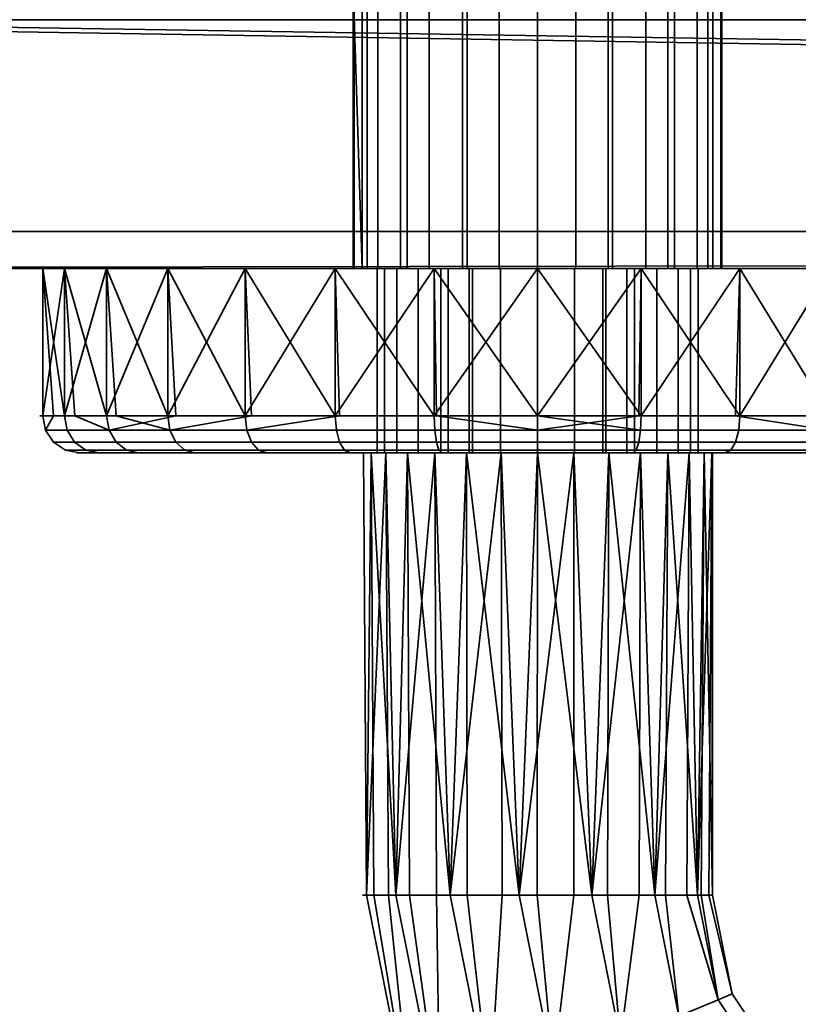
# Model space of a CAD drawing. Header units: millimetres. Extents: x -503 to 6703, y -110 to 249.
# Tile 287 of 656: x 1168 to 1210, y -83 to -30. Entities that reach past the tile are written whole.
import ezdxf

# ---------------------------------------------------------------- set-up
doc = ezdxf.new("R2010")
doc.units = ezdxf.units.MM
doc.layers.add('151', color=7, linetype='Continuous', true_color=0xffffff)

# ---------------------------------------------------------------- blocks, each defined once
blk = doc.blocks.new('UG_SURFACE_113')
at = {"layer": '151', "color": 35, "linetype": 'Continuous', "lineweight": 35}
for points in [[(1186.761, -43.5, 1011.173), (1186.761, -28, 1011.173), (1186, -28, 1015), (1186, -43.5, 1015)], [(1186, -28, 1015), (1186, -28, 1032), (1186, -43.5, 1032), (1186, -43.5, 1015)], [(1186, -43.5, 1032), (1186, -28, 1032), (1186.761, -28, 1035.827), (1186.761, -43.5, 1035.827)], [(1186.489, -43.5, 1107.09), (1186.055, -43.5, 1102.955), (1186, -28.1, 1104)], [(1186.055, -43.5, 1102.955), (1186.055, -28.1, 1102.955), (1186, -28.1, 1104)], [(1186, -28.1, 1104), (1186.489, -28.1, 1107.09), (1186.489, -43.5, 1107.09)], [(1187.34, -43.5, 1099), (1187.34, -28.1, 1099), (1186.055, -28.1, 1102.955), (1186.055, -43.5, 1102.955)], [(1186.489, -43.5, 1107.09), (1186.489, -28.1, 1107.09), (1188.569, -28.1, 1110.691), (1188.569, -43.5, 1110.691)], [(1188.929, -43.5, 1007.929), (1188.929, -28, 1007.929), (1186.761, -28, 1011.173), (1186.761, -43.5, 1011.173)], [(1186.761, -43.5, 1035.827), (1186.761, -28, 1035.827), (1188.929, -28, 1039.071), (1188.929, -43.5, 1039.071)], [(1190.122, -43.5, 1095.91), (1190.122, -28.1, 1095.91), (1187.34, -28.1, 1099), (1187.34, -43.5, 1099)], [(1188.569, -43.5, 1110.691), (1188.569, -28.1, 1110.691), (1191.933, -28.1, 1113.135), (1191.933, -43.5, 1113.135)], [(1192.173, -43.5, 1005.761), (1192.173, -28, 1005.761), (1188.929, -28, 1007.929), (1188.929, -43.5, 1007.929)], [(1188.929, -43.5, 1039.071), (1188.929, -28, 1039.071), (1192.173, -28, 1041.239), (1192.173, -43.5, 1041.239)], [(1193.921, -43.5, 1094.218), (1193.921, -28.1, 1094.218), (1190.122, -28.1, 1095.91), (1190.122, -43.5, 1095.91)], [(1191.933, -43.5, 1113.135), (1191.933, -28.1, 1113.135), (1196, -28.1, 1114), (1196, -43.5, 1114)], [(1196, -43.5, 1005), (1196, -28, 1005), (1192.173, -28, 1005.761), (1192.173, -43.5, 1005.761)], [(1192.173, -43.5, 1041.239), (1192.173, -28, 1041.239), (1196, -28, 1042), (1196, -43.5, 1042)], [(1198.079, -43.5, 1094.218), (1198.079, -28.1, 1094.218), (1193.921, -28.1, 1094.218), (1193.921, -43.5, 1094.218)], [(1199.827, -43.5, 1005.761), (1199.827, -28, 1005.761), (1196, -28, 1005), (1196, -43.5, 1005)], [(1196, -43.5, 1042), (1196, -28, 1042), (1199.827, -28, 1041.239), (1199.827, -43.5, 1041.239)], [(1196, -43.5, 1114), (1196, -28.1, 1114), (1200.067, -28.1, 1113.135), (1200.067, -43.5, 1113.135)], [(1201.878, -43.5, 1095.91), (1201.878, -28.1, 1095.91), (1198.079, -28.1, 1094.218), (1198.079, -43.5, 1094.218)], [(1203.071, -43.5, 1007.929), (1203.071, -28, 1007.929), (1199.827, -28, 1005.761), (1199.827, -43.5, 1005.761)], [(1199.827, -43.5, 1041.239), (1199.827, -28, 1041.239), (1203.071, -28, 1039.071), (1203.071, -43.5, 1039.071)], [(1200.067, -43.5, 1113.135), (1200.067, -28.1, 1113.135), (1203.431, -28.1, 1110.691), (1203.431, -43.5, 1110.691)], [(1204.66, -43.5, 1099), (1204.66, -28.1, 1099), (1201.878, -28.1, 1095.91), (1201.878, -43.5, 1095.91)], [(1205.239, -43.5, 1011.173), (1205.239, -28, 1011.173), (1203.071, -28, 1007.929), (1203.071, -43.5, 1007.929)], [(1203.071, -43.5, 1039.071), (1203.071, -28, 1039.071), (1205.239, -28, 1035.827), (1205.239, -43.5, 1035.827)], [(1203.431, -43.5, 1110.691), (1203.431, -28.1, 1110.691), (1205.511, -28.1, 1107.09), (1205.511, -43.5, 1107.09)], [(1205.945, -43.5, 1102.955), (1205.945, -28.1, 1102.955), (1204.66, -28.1, 1099), (1204.66, -43.5, 1099)], [(1206, -43.5, 1015), (1206, -28, 1015), (1205.239, -28, 1011.173), (1205.239, -43.5, 1011.173)], [(1205.239, -43.5, 1035.827), (1205.239, -28, 1035.827), (1206, -28, 1032), (1206, -43.5, 1032)], [(1205.511, -43.5, 1107.09), (1205.511, -28.1, 1107.09), (1205.945, -28.1, 1102.955), (1205.945, -43.5, 1102.955)], [(1206, -28, 1032), (1206, -28, 1015), (1206, -43.5, 1015), (1206, -43.5, 1032)], [(1128, -30, 2030), (1128, -43.5, 2030), (1872, -43.5, 2030), (1872, -42.218, 2030)], [(1872, -42.218, 2030), (1872, -30, 2030), (1128, -30, 2030)], [(1872, -41.5), (1128, -41.5), (1128, -30), (1141, -30)], [(1872, -41.5), (1141, -30), (1859, -30)], [(1128, -43.5, 2), (1128, -41.5), (1872, -41.5), (1872, -42.218, 0.718)], [(1872, -42.218, 0.718), (1872, -43.5, 2), (1128, -43.5, 2)], [(1128, -43.5, 2030), (1170.321, -43.5, 1032.344), (1169.148, -43.5, 1101.178)], [(1169.148, -43.5, 1101.178), (1170.321, -43.5, 1112.343), (1128, -43.5, 2030)], [(1170.321, -43.5, 1112.343), (1175.935, -43.5, 1122.066), (1128, -43.5, 2030)], [(1128, -43.5, 2), (1872, -43.5, 2), (1872, -43.5, 143.825)], [(1128, -43.5, 2030), (1185.018, -43.5, 1128.666), (1196, -43.5, 1131)], [(1175.935, -43.5, 1122.066), (1185.018, -43.5, 1128.666), (1128, -43.5, 2030)], [(1128, -43.5, 2030), (1128, -43.5, 2), (1169.148, -43.5, 1021.178)], [(1128, -43.5, 2), (1180.13, -43.5, 1002.156), (1172.617, -43.5, 1010.5)], [(1128, -43.5, 2), (1201.614, -43.5, 997.59), (1190.386, -43.5, 997.59)], [(1196, -43.5, 1131), (1206.982, -43.5, 1128.666), (1872, -43.5, 2030), (1128, -43.5, 2030)], [(1169.148, -43.5, 1021.178), (1170.321, -43.5, 1032.344), (1128, -43.5, 2030)], [(1190.386, -43.5, 997.59), (1180.13, -43.5, 1002.156), (1128, -43.5, 2)], [(1172.617, -43.5, 1010.5), (1169.148, -43.5, 1021.178), (1128, -43.5, 2)], [(1872, -43.5, 143.825), (1211.87, -43.5, 1002.156), (1201.614, -43.5, 997.59), (1128, -43.5, 2)], [(1169.148, -43.5, 1101.178), (1170.321, -43.5, 1032.344), (1175.935, -43.5, 1042.067)], [(1175.935, -43.5, 1042.067), (1185.018, -43.5, 1048.666), (1169.148, -43.5, 1101.178)], [(1172.617, -43.5, 1090.5), (1169.148, -43.5, 1101.178), (1185.018, -43.5, 1048.666)], [(1170.321, -51.5, 1015.657), (1169.148, -43.5, 1021.178), (1172.617, -43.5, 1010.5)], [(1169.148, -43.5, 1021.178), (1169.735, -51.5, 1021.239), (1169.148, -51.5, 1026.822)], [(1169.148, -51.5, 1026.822), (1170.321, -43.5, 1032.344), (1169.148, -43.5, 1021.178)], [(1169.148, -51.5, 1026.822), (1170.883, -51.5, 1032.161), (1170.321, -43.5, 1032.344)], [(1170.321, -51.5, 1015.657), (1169.735, -51.5, 1021.239), (1169.148, -43.5, 1021.178)], [(1169.148, -43.5, 1101.178), (1169.148, -51.5, 1101.178), (1170.321, -51.5, 1112.343), (1170.321, -43.5, 1112.343)], [(1172.617, -43.5, 1090.5), (1172.617, -51.5, 1090.5), (1169.148, -51.5, 1101.178), (1169.148, -43.5, 1101.178)], [(1172.617, -43.5, 1010.5), (1173.128, -51.5, 1010.795), (1170.321, -51.5, 1015.657)], [(1170.321, -43.5, 1032.344), (1170.883, -51.5, 1032.161), (1172.617, -51.5, 1037.5)], [(1172.617, -51.5, 1037.5), (1175.935, -43.5, 1042.067), (1170.321, -43.5, 1032.344)], [(1170.321, -43.5, 1112.343), (1170.321, -51.5, 1112.343), (1175.935, -51.5, 1122.066), (1175.935, -43.5, 1122.066)], [(1185.018, -43.5, 1048.666), (1180.13, -43.5, 1082.157), (1172.617, -43.5, 1090.5)], [(1172.617, -43.5, 1010.5), (1180.13, -43.5, 1002.156), (1175.935, -51.5, 1005.934)], [(1172.617, -51.5, 1037.5), (1176.374, -51.5, 1041.672), (1175.935, -43.5, 1042.067)], [(1175.935, -51.5, 1005.934), (1173.128, -51.5, 1010.795), (1172.617, -43.5, 1010.5)], [(1180.13, -43.5, 1082.157), (1180.13, -51.5, 1082.157), (1172.617, -51.5, 1090.5), (1172.617, -43.5, 1090.5)], [(1180.13, -43.5, 1002.156), (1180.477, -51.5, 1002.634), (1175.935, -51.5, 1005.934)], [(1175.935, -43.5, 1042.067), (1176.374, -51.5, 1041.672), (1180.13, -51.5, 1045.843)], [(1180.13, -51.5, 1045.843), (1185.018, -43.5, 1048.666), (1175.935, -43.5, 1042.067)], [(1175.935, -43.5, 1122.066), (1175.935, -51.5, 1122.066), (1185.018, -51.5, 1128.666), (1185.018, -43.5, 1128.666)], [(1190.386, -43.5, 1077.59), (1180.13, -43.5, 1082.157), (1185.018, -43.5, 1048.666)], [(1185.018, -51.5, 999.334), (1180.13, -43.5, 1002.156), (1190.386, -43.5, 997.59)], [(1180.13, -51.5, 1045.843), (1185.258, -51.5, 1048.127), (1185.018, -43.5, 1048.666)], [(1185.018, -51.5, 999.334), (1180.477, -51.5, 1002.634), (1180.13, -43.5, 1002.156)], [(1190.386, -43.5, 1077.59), (1190.386, -51.5, 1077.59), (1180.13, -51.5, 1082.157), (1180.13, -43.5, 1082.157)], [(1190.386, -43.5, 1077.59), (1185.018, -43.5, 1048.666), (1196, -43.5, 1051)], [(1190.386, -43.5, 997.59), (1190.509, -51.5, 998.167), (1185.018, -51.5, 999.334)], [(1185.018, -43.5, 1048.666), (1185.258, -51.5, 1048.127), (1190.386, -51.5, 1050.41)], [(1190.386, -51.5, 1050.41), (1196, -43.5, 1051), (1185.018, -43.5, 1048.666)], [(1185.018, -43.5, 1128.666), (1185.018, -51.5, 1128.666), (1196, -51.5, 1131), (1196, -43.5, 1131)], [(1190.75, -43.5, 1012.5), (1186.761, -43.5, 1011.173), (1186, -43.5, 1015)], [(1186, -43.5, 1015), (1188.367, -43.5, 1027.721), (1190.75, -43.5, 1025), (1190.75, -43.5, 1012.5)], [(1186, -43.5, 1015), (1186, -43.5, 1032), (1187.289, -43.5, 1031.173), (1188.367, -43.5, 1027.721)], [(1187.699, -43.5, 1034.767), (1187.289, -43.5, 1031.173), (1186, -43.5, 1032), (1186.761, -43.5, 1035.827)], [(1187.34, -43.5, 1099), (1186.055, -43.5, 1102.955), (1186.489, -43.5, 1107.09), (1196, -43.5, 1104)], [(1186.489, -43.5, 1107.09), (1188.569, -43.5, 1110.691), (1191.933, -43.5, 1113.135), (1196, -43.5, 1104)], [(1190.75, -43.5, 1012.5), (1191.15, -43.5, 1010.491), (1188.929, -43.5, 1007.929), (1186.761, -43.5, 1011.173)], [(1186.761, -43.5, 1035.827), (1188.929, -43.5, 1039.071), (1189.527, -43.5, 1037.888), (1187.699, -43.5, 1034.767)], [(1187.289, -43.5, 1031.173), (1187.289, -53.5, 1031.173), (1188.367, -53.5, 1027.721), (1188.367, -43.5, 1027.721)], [(1187.699, -43.5, 1034.767), (1187.699, -53.5, 1034.767), (1187.289, -53.5, 1031.173), (1187.289, -43.5, 1031.173)], [(1193.921, -43.5, 1094.218), (1190.122, -43.5, 1095.91), (1187.34, -43.5, 1099), (1196, -43.5, 1104)], [(1189.527, -43.5, 1037.888), (1189.527, -53.5, 1037.888), (1187.699, -53.5, 1034.767), (1187.699, -43.5, 1034.767)], [(1188.367, -43.5, 1027.721), (1188.367, -53.5, 1027.721), (1190.75, -53.5, 1025), (1190.75, -43.5, 1025)], [(1188.929, -43.5, 1007.929), (1191.15, -43.5, 1010.491), (1192.288, -43.5, 1008.788)], [(1192.288, -43.5, 1008.788), (1193.991, -43.5, 1007.65), (1192.173, -43.5, 1005.761), (1188.929, -43.5, 1007.929)], [(1192.461, -43.5, 1040.002), (1189.527, -43.5, 1037.888), (1188.929, -43.5, 1039.071), (1192.173, -43.5, 1041.239)], [(1192.461, -43.5, 1040.002), (1192.461, -53.5, 1040.002), (1189.527, -53.5, 1037.888), (1189.527, -43.5, 1037.888)], [(1196, -43.5, 1051), (1206.982, -43.5, 1048.666), (1201.614, -43.5, 1077.59), (1190.386, -43.5, 1077.59)], [(1190.386, -43.5, 997.59), (1201.614, -43.5, 997.59), (1196, -51.5, 997)], [(1190.386, -51.5, 1050.41), (1196, -51.5, 1050.41), (1196, -43.5, 1051)], [(1196, -51.5, 997), (1190.509, -51.5, 998.167), (1190.386, -43.5, 997.59)], [(1201.614, -43.5, 1077.59), (1201.614, -51.5, 1077.59), (1190.386, -51.5, 1077.59), (1190.386, -43.5, 1077.59)], [(1190.75, -43.5, 1025), (1190.75, -53.5, 1025), (1190.75, -53.5, 1012.5), (1190.75, -43.5, 1012.5)], [(1190.75, -43.5, 1012.5), (1190.75, -53.5, 1012.5), (1191.15, -53.5, 1010.491), (1191.15, -43.5, 1010.491)], [(1191.15, -43.5, 1010.491), (1191.15, -53.5, 1010.491), (1192.288, -53.5, 1008.788), (1192.288, -43.5, 1008.788)], [(1191.933, -43.5, 1113.135), (1196, -43.5, 1114), (1200.067, -43.5, 1113.135), (1196, -43.5, 1104)], [(1196, -43.5, 1005), (1192.173, -43.5, 1005.761), (1193.991, -43.5, 1007.65), (1196, -43.5, 1007.25)], [(1192.173, -43.5, 1041.239), (1196, -43.5, 1042), (1196, -43.5, 1040.75), (1192.461, -43.5, 1040.002)], [(1192.288, -43.5, 1008.788), (1192.288, -53.5, 1008.788), (1193.991, -53.5, 1007.65), (1193.991, -43.5, 1007.65)], [(1196, -43.5, 1040.75), (1196, -53.5, 1040.75), (1192.461, -53.5, 1040.002), (1192.461, -43.5, 1040.002)], [(1201.878, -43.5, 1095.91), (1198.079, -43.5, 1094.218), (1193.921, -43.5, 1094.218), (1196, -43.5, 1104)], [(1193.991, -43.5, 1007.65), (1193.991, -53.5, 1007.65), (1196, -53.5, 1007.25), (1196, -43.5, 1007.25)], [(1206.982, -43.5, 1048.666), (1196, -43.5, 1051), (1201.614, -51.5, 1050.41)], [(1196, -43.5, 1051), (1196, -51.5, 1050.41), (1201.614, -51.5, 1050.41)], [(1201.614, -43.5, 997.59), (1201.491, -51.5, 998.167), (1196, -51.5, 997)], [(1196, -43.5, 1131), (1196, -51.5, 1131), (1206.982, -51.5, 1128.666), (1206.982, -43.5, 1128.666)], [(1199.539, -43.5, 1040.002), (1199.539, -53.5, 1040.002), (1196, -53.5, 1040.75), (1196, -43.5, 1040.75)], [(1196, -43.5, 1007.25), (1196, -53.5, 1007.25), (1198.009, -53.5, 1007.65), (1198.009, -43.5, 1007.65)], [(1196, -43.5, 1007.25), (1198.009, -43.5, 1007.65), (1199.827, -43.5, 1005.761), (1196, -43.5, 1005)], [(1199.539, -43.5, 1040.002), (1196, -43.5, 1040.75), (1196, -43.5, 1042), (1199.827, -43.5, 1041.239)], [(1196, -43.5, 1104), (1200.067, -43.5, 1113.135), (1203.431, -43.5, 1110.691)], [(1203.431, -43.5, 1110.691), (1205.511, -43.5, 1107.09), (1205.945, -43.5, 1102.955), (1196, -43.5, 1104)], [(1205.945, -43.5, 1102.955), (1204.66, -43.5, 1099), (1201.878, -43.5, 1095.91), (1196, -43.5, 1104)], [(1198.009, -43.5, 1007.65), (1198.009, -53.5, 1007.65), (1199.712, -53.5, 1008.788), (1199.712, -43.5, 1008.788)], [(1198.009, -43.5, 1007.65), (1199.712, -43.5, 1008.788), (1203.071, -43.5, 1007.929), (1199.827, -43.5, 1005.761)], [(1202.473, -43.5, 1037.888), (1202.473, -53.5, 1037.888), (1199.539, -53.5, 1040.002), (1199.539, -43.5, 1040.002)], [(1199.827, -43.5, 1041.239), (1203.071, -43.5, 1039.071), (1202.473, -43.5, 1037.888), (1199.539, -43.5, 1040.002)], [(1199.712, -43.5, 1008.788), (1199.712, -53.5, 1008.788), (1200.85, -53.5, 1010.491), (1200.85, -43.5, 1010.491)], [(1199.712, -43.5, 1008.788), (1200.85, -43.5, 1010.491), (1203.071, -43.5, 1007.929)], [(1200.85, -43.5, 1010.491), (1200.85, -53.5, 1010.491), (1201.25, -53.5, 1012.5), (1201.25, -43.5, 1012.5)], [(1205.239, -43.5, 1011.173), (1203.071, -43.5, 1007.929), (1200.85, -43.5, 1010.491), (1201.25, -43.5, 1012.5)], [(1201.25, -43.5, 1025), (1201.25, -53.5, 1025), (1203.632, -53.5, 1027.721), (1203.632, -43.5, 1027.721)], [(1201.25, -43.5, 1012.5), (1201.25, -53.5, 1012.5), (1201.25, -53.5, 1025), (1201.25, -43.5, 1025)], [(1201.25, -43.5, 1012.5), (1201.25, -43.5, 1025), (1203.632, -43.5, 1027.721), (1206, -43.5, 1015)], [(1206, -43.5, 1015), (1205.239, -43.5, 1011.173), (1201.25, -43.5, 1012.5)], [(1206.982, -51.5, 999.334), (1201.491, -51.5, 998.167), (1201.614, -43.5, 997.59)], [(1211.87, -43.5, 1082.157), (1201.614, -43.5, 1077.59), (1206.982, -43.5, 1048.666), (1216.065, -43.5, 1042.067)], [(1201.614, -43.5, 997.59), (1211.87, -43.5, 1002.156), (1206.982, -51.5, 999.334)], [(1201.614, -51.5, 1050.41), (1206.742, -51.5, 1048.127), (1206.982, -43.5, 1048.666)], [(1211.87, -43.5, 1082.157), (1211.87, -51.5, 1082.157), (1201.614, -51.5, 1077.59), (1201.614, -43.5, 1077.59)], [(1204.301, -43.5, 1034.767), (1204.301, -53.5, 1034.767), (1202.473, -53.5, 1037.888), (1202.473, -43.5, 1037.888)], [(1204.301, -43.5, 1034.767), (1202.473, -43.5, 1037.888), (1203.071, -43.5, 1039.071), (1205.239, -43.5, 1035.827)], [(1203.632, -43.5, 1027.721), (1203.632, -53.5, 1027.721), (1204.711, -53.5, 1031.173), (1204.711, -43.5, 1031.173)], [(1203.632, -43.5, 1027.721), (1204.711, -43.5, 1031.173), (1206, -43.5, 1032), (1206, -43.5, 1015)], [(1204.711, -43.5, 1031.173), (1204.711, -53.5, 1031.173), (1204.301, -53.5, 1034.767), (1204.301, -43.5, 1034.767)], [(1205.239, -43.5, 1035.827), (1206, -43.5, 1032), (1204.711, -43.5, 1031.173), (1204.301, -43.5, 1034.767)], [(1206.982, -43.5, 1048.666), (1206.742, -51.5, 1048.127), (1211.87, -51.5, 1045.843)], [(1872, -43.5, 1761.75), (1872, -43.5, 2030), (1206.982, -43.5, 1128.666), (1216.065, -43.5, 1122.066)], [(1211.87, -51.5, 1045.843), (1216.065, -43.5, 1042.067), (1206.982, -43.5, 1048.666)], [(1211.87, -43.5, 1002.156), (1211.523, -51.5, 1002.634), (1206.982, -51.5, 999.334)], [(1206.982, -43.5, 1128.666), (1206.982, -51.5, 1128.666), (1216.065, -51.5, 1122.066), (1216.065, -43.5, 1122.066)], [(1169.299, -52.265, 1026.806), (1169.148, -51.5, 1026.822), (1169.735, -51.5, 1021.239)], [(1170.883, -51.5, 1032.161), (1169.148, -51.5, 1026.822), (1169.299, -52.265, 1026.806), (1172.749, -52.265, 1037.424)], [(1170.321, -51.5, 1112.343), (1169.148, -51.5, 1101.178), (1169.299, -52.265, 1101.194), (1170.466, -52.265, 1112.296)], [(1169.148, -51.5, 1101.178), (1172.617, -51.5, 1090.5), (1172.749, -52.265, 1090.576), (1169.299, -52.265, 1101.194)], [(1169.735, -51.5, 1021.239), (1170.321, -51.5, 1015.657), (1170.466, -52.265, 1015.704), (1169.299, -52.265, 1026.806)], [(1176.048, -52.265, 1006.035), (1170.466, -52.265, 1015.704), (1170.321, -51.5, 1015.657), (1173.128, -51.5, 1010.795)], [(1175.935, -51.5, 1122.066), (1170.321, -51.5, 1112.343), (1170.466, -52.265, 1112.296), (1176.048, -52.265, 1121.965)], [(1172.749, -52.265, 1037.424), (1172.617, -51.5, 1037.5), (1170.883, -51.5, 1032.161)], [(1176.374, -51.5, 1041.672), (1172.617, -51.5, 1037.5), (1172.749, -52.265, 1037.424)], [(1172.617, -51.5, 1090.5), (1180.13, -51.5, 1082.157), (1180.219, -52.265, 1082.28), (1172.749, -52.265, 1090.576)], [(1172.749, -52.265, 1037.424), (1180.219, -52.265, 1045.72), (1180.13, -51.5, 1045.843), (1176.374, -51.5, 1041.672)], [(1173.128, -51.5, 1010.795), (1175.935, -51.5, 1005.934), (1176.048, -52.265, 1006.035)], [(1176.048, -52.265, 1006.035), (1175.935, -51.5, 1005.934), (1180.477, -51.5, 1002.634)], [(1185.018, -51.5, 1128.666), (1175.935, -51.5, 1122.066), (1176.048, -52.265, 1121.965), (1185.08, -52.265, 1128.527)], [(1180.477, -51.5, 1002.634), (1185.018, -51.5, 999.334), (1185.08, -52.265, 999.473), (1176.048, -52.265, 1006.035)], [(1185.258, -51.5, 1048.127), (1180.13, -51.5, 1045.843), (1180.219, -52.265, 1045.72)], [(1180.13, -51.5, 1082.157), (1190.386, -51.5, 1077.59), (1190.418, -52.265, 1077.739), (1180.219, -52.265, 1082.28)], [(1180.219, -52.265, 1045.72), (1190.418, -52.265, 1050.261), (1190.386, -51.5, 1050.41), (1185.258, -51.5, 1048.127)], [(1196, -52.265, 997.152), (1185.08, -52.265, 999.473), (1185.018, -51.5, 999.334), (1190.509, -51.5, 998.167)], [(1196, -51.5, 1131), (1185.018, -51.5, 1128.666), (1185.08, -52.265, 1128.527), (1196, -52.265, 1130.848)], [(1196, -51.5, 1050.41), (1190.386, -51.5, 1050.41), (1190.418, -52.265, 1050.261), (1201.582, -52.265, 1050.261)], [(1190.386, -51.5, 1077.59), (1201.614, -51.5, 1077.59), (1201.582, -52.265, 1077.739), (1190.418, -52.265, 1077.739)], [(1190.509, -51.5, 998.167), (1196, -51.5, 997), (1196, -52.265, 997.152)], [(1196, -52.265, 997.152), (1196, -51.5, 997), (1201.491, -51.5, 998.167)], [(1201.582, -52.265, 1050.261), (1201.614, -51.5, 1050.41), (1196, -51.5, 1050.41)], [(1201.491, -51.5, 998.167), (1206.982, -51.5, 999.334), (1206.92, -52.265, 999.473), (1196, -52.265, 997.152)], [(1206.982, -51.5, 1128.666), (1196, -51.5, 1131), (1196, -52.265, 1130.848), (1206.92, -52.265, 1128.527)], [(1206.742, -51.5, 1048.127), (1201.614, -51.5, 1050.41), (1201.582, -52.265, 1050.261), (1211.781, -52.265, 1045.72)], [(1201.614, -51.5, 1077.59), (1211.87, -51.5, 1082.157), (1211.781, -52.265, 1082.28), (1201.582, -52.265, 1077.739)], [(1211.781, -52.265, 1045.72), (1211.87, -51.5, 1045.843), (1206.742, -51.5, 1048.127)], [(1215.952, -52.265, 1006.035), (1206.92, -52.265, 999.473), (1206.982, -51.5, 999.334), (1211.523, -51.5, 1002.634)], [(1216.065, -51.5, 1122.066), (1206.982, -51.5, 1128.666), (1206.92, -52.265, 1128.527), (1215.952, -52.265, 1121.965)], [(1170.879, -52.914, 1015.838), (1169.731, -52.914, 1026.761), (1169.299, -52.265, 1026.806), (1170.466, -52.265, 1015.704)], [(1169.731, -52.914, 1026.761), (1173.125, -52.914, 1037.207), (1172.749, -52.265, 1037.424), (1169.299, -52.265, 1026.806)], [(1170.466, -52.265, 1112.296), (1169.299, -52.265, 1101.194), (1169.731, -52.914, 1101.239), (1170.879, -52.914, 1112.162)], [(1169.299, -52.265, 1101.194), (1172.749, -52.265, 1090.576), (1173.125, -52.914, 1090.793), (1169.731, -52.914, 1101.239)], [(1176.37, -52.914, 1006.325), (1170.879, -52.914, 1015.838), (1170.466, -52.265, 1015.704), (1176.048, -52.265, 1006.035)], [(1176.048, -52.265, 1121.965), (1170.466, -52.265, 1112.296), (1170.879, -52.914, 1112.162), (1176.37, -52.914, 1121.675)], [(1173.125, -52.914, 1037.207), (1180.474, -52.914, 1045.37), (1180.219, -52.265, 1045.72), (1172.749, -52.265, 1037.424)], [(1172.749, -52.265, 1090.576), (1180.219, -52.265, 1082.28), (1180.474, -52.914, 1082.63), (1173.125, -52.914, 1090.793)], [(1185.256, -52.914, 999.869), (1176.37, -52.914, 1006.325), (1176.048, -52.265, 1006.035), (1185.08, -52.265, 999.473)], [(1185.08, -52.265, 1128.527), (1176.048, -52.265, 1121.965), (1176.37, -52.914, 1121.675), (1185.256, -52.914, 1128.131)], [(1180.474, -52.914, 1045.37), (1190.508, -52.914, 1049.837), (1190.418, -52.265, 1050.261), (1180.219, -52.265, 1045.72)], [(1180.219, -52.265, 1082.28), (1190.418, -52.265, 1077.739), (1190.508, -52.914, 1078.163), (1180.474, -52.914, 1082.63)], [(1196, -52.914, 997.586), (1185.256, -52.914, 999.869), (1185.08, -52.265, 999.473), (1196, -52.265, 997.152)], [(1196, -52.265, 1130.848), (1185.08, -52.265, 1128.527), (1185.256, -52.914, 1128.131), (1196, -52.914, 1130.414)], [(1190.508, -52.914, 1049.837), (1201.492, -52.914, 1049.837), (1201.582, -52.265, 1050.261), (1190.418, -52.265, 1050.261)], [(1190.418, -52.265, 1077.739), (1201.582, -52.265, 1077.739), (1201.492, -52.914, 1078.163), (1190.508, -52.914, 1078.163)], [(1206.744, -52.914, 999.869), (1196, -52.914, 997.586), (1196, -52.265, 997.152), (1206.92, -52.265, 999.473)], [(1206.92, -52.265, 1128.527), (1196, -52.265, 1130.848), (1196, -52.914, 1130.414), (1206.744, -52.914, 1128.131)], [(1201.492, -52.914, 1049.837), (1211.526, -52.914, 1045.37), (1211.781, -52.265, 1045.72), (1201.582, -52.265, 1050.261)], [(1201.582, -52.265, 1077.739), (1211.781, -52.265, 1082.28), (1211.526, -52.914, 1082.63), (1201.492, -52.914, 1078.163)], [(1215.63, -52.914, 1006.325), (1206.744, -52.914, 999.869), (1206.92, -52.265, 999.473), (1215.952, -52.265, 1006.035)], [(1215.952, -52.265, 1121.965), (1206.92, -52.265, 1128.527), (1206.744, -52.914, 1128.131), (1215.63, -52.914, 1121.675)], [(1171.496, -53.348, 1016.038), (1170.376, -53.348, 1026.693), (1169.731, -52.914, 1026.761), (1170.879, -52.914, 1015.838)], [(1170.376, -53.348, 1026.693), (1173.687, -53.348, 1036.883), (1173.125, -52.914, 1037.207), (1169.731, -52.914, 1026.761)], [(1170.879, -52.914, 1112.162), (1169.731, -52.914, 1101.239), (1170.376, -53.348, 1101.307), (1171.496, -53.348, 1111.962)], [(1169.731, -52.914, 1101.239), (1173.125, -52.914, 1090.793), (1173.687, -53.348, 1091.117), (1170.376, -53.348, 1101.307)], [(1172.224, -53.5, 1016.275), (1171.137, -53.5, 1026.613), (1170.376, -53.348, 1026.693), (1171.496, -53.348, 1016.038)], [(1171.137, -53.5, 1026.613), (1174.349, -53.5, 1036.5), (1173.687, -53.348, 1036.883), (1170.376, -53.348, 1026.693)], [(1171.496, -53.348, 1111.962), (1170.376, -53.348, 1101.307), (1171.137, -53.5, 1101.387), (1172.224, -53.5, 1111.725)], [(1170.376, -53.348, 1101.307), (1173.687, -53.348, 1091.117), (1174.349, -53.5, 1091.5), (1171.137, -53.5, 1101.387)], [(1176.853, -53.348, 1006.76), (1171.496, -53.348, 1016.038), (1170.879, -52.914, 1015.838), (1176.37, -52.914, 1006.325)], [(1176.37, -52.914, 1121.675), (1170.879, -52.914, 1112.162), (1171.496, -53.348, 1111.962), (1176.853, -53.348, 1121.24)], [(1177.421, -53.5, 1007.272), (1172.224, -53.5, 1016.275), (1171.496, -53.348, 1016.038), (1176.853, -53.348, 1006.76)], [(1176.853, -53.348, 1121.24), (1171.496, -53.348, 1111.962), (1172.224, -53.5, 1111.725), (1177.421, -53.5, 1120.728)], [(1173.687, -53.348, 1036.883), (1180.856, -53.348, 1044.845), (1180.474, -52.914, 1045.37), (1173.125, -52.914, 1037.207)], [(1173.125, -52.914, 1090.793), (1180.474, -52.914, 1082.63), (1180.856, -53.348, 1083.155), (1173.687, -53.348, 1091.117)], [(1174.349, -53.5, 1036.5), (1181.305, -53.5, 1044.225), (1180.856, -53.348, 1044.845), (1173.687, -53.348, 1036.883)], [(1173.687, -53.348, 1091.117), (1180.856, -53.348, 1083.155), (1181.305, -53.5, 1083.775), (1174.349, -53.5, 1091.5)], [(1185.52, -53.348, 1000.462), (1176.853, -53.348, 1006.76), (1176.37, -52.914, 1006.325), (1185.256, -52.914, 999.869)], [(1185.256, -52.914, 1128.131), (1176.37, -52.914, 1121.675), (1176.853, -53.348, 1121.24), (1185.52, -53.348, 1127.538)], [(1185.832, -53.5, 1001.161), (1177.421, -53.5, 1007.272), (1176.853, -53.348, 1006.76), (1185.52, -53.348, 1000.462)], [(1185.52, -53.348, 1127.538), (1176.853, -53.348, 1121.24), (1177.421, -53.5, 1120.728), (1185.832, -53.5, 1126.839)], [(1180.856, -53.348, 1044.845), (1190.643, -53.348, 1049.202), (1190.508, -52.914, 1049.837), (1180.474, -52.914, 1045.37)], [(1180.474, -52.914, 1082.63), (1190.508, -52.914, 1078.163), (1190.643, -53.348, 1078.798), (1180.856, -53.348, 1083.155)], [(1181.305, -53.5, 1044.225), (1190.802, -53.5, 1048.454), (1190.643, -53.348, 1049.202), (1180.856, -53.348, 1044.845)], [(1180.856, -53.348, 1083.155), (1190.643, -53.348, 1078.798), (1190.802, -53.5, 1079.546), (1181.305, -53.5, 1083.775)], [(1196, -53.348, 998.235), (1185.52, -53.348, 1000.462), (1185.256, -52.914, 999.869), (1196, -52.914, 997.586)], [(1196, -52.914, 1130.414), (1185.256, -52.914, 1128.131), (1185.52, -53.348, 1127.538), (1196, -53.348, 1129.765)], [(1196, -53.5, 999), (1185.832, -53.5, 1001.161), (1185.52, -53.348, 1000.462), (1196, -53.348, 998.235)], [(1196, -53.348, 1129.765), (1185.52, -53.348, 1127.538), (1185.832, -53.5, 1126.839), (1196, -53.5, 1129)], [(1190.643, -53.348, 1049.202), (1201.357, -53.348, 1049.202), (1201.492, -52.914, 1049.837), (1190.508, -52.914, 1049.837)], [(1190.508, -52.914, 1078.163), (1201.492, -52.914, 1078.163), (1201.357, -53.348, 1078.798), (1190.643, -53.348, 1078.798)], [(1190.802, -53.5, 1048.454), (1201.198, -53.5, 1048.454), (1201.357, -53.348, 1049.202), (1190.643, -53.348, 1049.202)], [(1190.643, -53.348, 1078.798), (1201.357, -53.348, 1078.798), (1201.198, -53.5, 1079.546), (1190.802, -53.5, 1079.546)], [(1206.48, -53.348, 1000.462), (1196, -53.348, 998.235), (1196, -52.914, 997.586), (1206.744, -52.914, 999.869)], [(1206.744, -52.914, 1128.131), (1196, -52.914, 1130.414), (1196, -53.348, 1129.765), (1206.48, -53.348, 1127.538)], [(1206.168, -53.5, 1001.161), (1196, -53.5, 999), (1196, -53.348, 998.235), (1206.48, -53.348, 1000.462)], [(1206.48, -53.348, 1127.538), (1196, -53.348, 1129.765), (1196, -53.5, 1129), (1206.168, -53.5, 1126.839)], [(1201.198, -53.5, 1048.454), (1210.695, -53.5, 1044.225), (1211.144, -53.348, 1044.845), (1201.357, -53.348, 1049.202)], [(1201.357, -53.348, 1078.798), (1211.144, -53.348, 1083.155), (1210.695, -53.5, 1083.775), (1201.198, -53.5, 1079.546)], [(1201.357, -53.348, 1049.202), (1211.144, -53.348, 1044.845), (1211.526, -52.914, 1045.37), (1201.492, -52.914, 1049.837)], [(1201.492, -52.914, 1078.163), (1211.526, -52.914, 1082.63), (1211.144, -53.348, 1083.155), (1201.357, -53.348, 1078.798)], [(1214.579, -53.5, 1007.272), (1206.168, -53.5, 1001.161), (1206.48, -53.348, 1000.462), (1215.147, -53.348, 1006.76)], [(1215.147, -53.348, 1121.24), (1206.48, -53.348, 1127.538), (1206.168, -53.5, 1126.839), (1214.579, -53.5, 1120.728)], [(1215.147, -53.348, 1006.76), (1206.48, -53.348, 1000.462), (1206.744, -52.914, 999.869), (1215.63, -52.914, 1006.325)], [(1215.63, -52.914, 1121.675), (1206.744, -52.914, 1128.131), (1206.48, -53.348, 1127.538), (1215.147, -53.348, 1121.24)], [(1171.137, -53.5, 1101.387), (1174.349, -53.5, 1091.5), (1187.773, -53.5, 1099.25), (1186.552, -53.5, 1103.007)], [(1186.552, -53.5, 1103.007), (1186.965, -53.5, 1106.936), (1172.224, -53.5, 1111.725), (1171.137, -53.5, 1101.387)], [(1174.349, -53.5, 1036.5), (1171.137, -53.5, 1026.613), (1187.289, -53.5, 1031.173), (1187.699, -53.5, 1034.767)], [(1188.367, -53.5, 1027.721), (1187.289, -53.5, 1031.173), (1171.137, -53.5, 1026.613), (1172.224, -53.5, 1016.275)], [(1177.421, -53.5, 1120.728), (1172.224, -53.5, 1111.725), (1186.965, -53.5, 1106.936), (1188.94, -53.5, 1110.357)], [(1172.224, -53.5, 1016.275), (1177.421, -53.5, 1007.272), (1190.75, -53.5, 1012.5), (1190.75, -53.5, 1025)], [(1190.75, -53.5, 1025), (1188.367, -53.5, 1027.721), (1172.224, -53.5, 1016.275)], [(1190.416, -53.5, 1096.314), (1187.773, -53.5, 1099.25), (1174.349, -53.5, 1091.5), (1181.305, -53.5, 1083.775)], [(1187.699, -53.5, 1034.767), (1189.527, -53.5, 1037.888), (1181.305, -53.5, 1044.225), (1174.349, -53.5, 1036.5)], [(1188.94, -53.5, 1110.357), (1192.136, -53.5, 1112.679), (1185.832, -53.5, 1126.839), (1177.421, -53.5, 1120.728)], [(1177.421, -53.5, 1007.272), (1191.15, -53.5, 1010.491), (1190.75, -53.5, 1012.5)], [(1192.288, -53.5, 1008.788), (1191.15, -53.5, 1010.491), (1177.421, -53.5, 1007.272), (1185.832, -53.5, 1001.161)], [(1181.305, -53.5, 1083.775), (1190.802, -53.5, 1079.546), (1194.025, -53.5, 1094.708), (1190.416, -53.5, 1096.314)], [(1190.802, -53.5, 1048.454), (1181.305, -53.5, 1044.225), (1189.527, -53.5, 1037.888), (1192.461, -53.5, 1040.002)], [(1196, -53.5, 1129), (1185.832, -53.5, 1126.839), (1192.136, -53.5, 1112.679), (1196, -53.5, 1113.5)], [(1185.832, -53.5, 1001.161), (1193.991, -53.5, 1007.65), (1192.288, -53.5, 1008.788)], [(1185.832, -53.5, 1001.161), (1196, -53.5, 999), (1196, -53.5, 1007.25), (1193.991, -53.5, 1007.65)], [(1186.708, -77.5, 1102.025), (1186.552, -53.5, 1103.007), (1187.773, -53.5, 1099.25)], [(1186.552, -53.5, 1103.007), (1186.708, -77.5, 1103.007), (1186.708, -77.5, 1105.975)], [(1186.708, -77.5, 1105.975), (1186.965, -53.5, 1106.936), (1186.552, -53.5, 1103.007)], [(1186.708, -77.5, 1102.025), (1186.708, -77.5, 1103.007), (1186.552, -53.5, 1103.007)], [(1187.773, -53.5, 1099.25), (1187.915, -77.5, 1099.313), (1186.708, -77.5, 1102.025)], [(1186.708, -77.5, 1105.975), (1187.107, -77.5, 1106.872), (1186.965, -53.5, 1106.936)], [(1186.965, -53.5, 1106.936), (1187.107, -77.5, 1106.872), (1188.314, -77.5, 1109.584)], [(1188.314, -77.5, 1109.584), (1188.94, -53.5, 1110.357), (1186.965, -53.5, 1106.936)], [(1188.314, -77.5, 1098.416), (1187.773, -53.5, 1099.25), (1190.416, -53.5, 1096.314)], [(1188.314, -77.5, 1098.416), (1187.915, -77.5, 1099.313), (1187.773, -53.5, 1099.25)], [(1190.416, -53.5, 1096.314), (1190.52, -77.5, 1096.43), (1188.314, -77.5, 1098.416)], [(1188.314, -77.5, 1109.584), (1189.044, -77.5, 1110.241), (1188.94, -53.5, 1110.357)], [(1188.94, -53.5, 1110.357), (1189.044, -77.5, 1110.241), (1191.25, -77.5, 1112.227)], [(1191.25, -77.5, 1112.227), (1192.136, -53.5, 1112.679), (1188.94, -53.5, 1110.357)], [(1191.25, -77.5, 1095.773), (1190.416, -53.5, 1096.314), (1194.025, -53.5, 1094.708)], [(1191.25, -77.5, 1095.773), (1190.52, -77.5, 1096.43), (1190.416, -53.5, 1096.314)], [(1190.802, -53.5, 1079.546), (1201.198, -53.5, 1079.546), (1197.975, -53.5, 1094.708), (1194.025, -53.5, 1094.708)], [(1201.198, -53.5, 1048.454), (1190.802, -53.5, 1048.454), (1196, -53.5, 1040.75), (1199.539, -53.5, 1040.002)], [(1192.461, -53.5, 1040.002), (1196, -53.5, 1040.75), (1190.802, -53.5, 1048.454)], [(1194.025, -53.5, 1094.708), (1194.073, -77.5, 1094.856), (1191.25, -77.5, 1095.773)], [(1191.25, -77.5, 1112.227), (1192.184, -77.5, 1112.531), (1192.136, -53.5, 1112.679)], [(1192.136, -53.5, 1112.679), (1192.184, -77.5, 1112.531), (1195.007, -77.5, 1113.448)], [(1195.007, -77.5, 1113.448), (1196, -53.5, 1113.5), (1192.136, -53.5, 1112.679)], [(1195.007, -77.5, 1094.552), (1194.025, -53.5, 1094.708), (1197.975, -53.5, 1094.708)], [(1195.007, -77.5, 1094.552), (1194.073, -77.5, 1094.856), (1194.025, -53.5, 1094.708)], [(1197.975, -53.5, 1094.708), (1197.959, -77.5, 1094.862), (1195.007, -77.5, 1094.552)], [(1195.007, -77.5, 1113.448), (1195.984, -77.5, 1113.345), (1196, -53.5, 1113.5)], [(1196, -53.5, 1113.5), (1195.984, -77.5, 1113.345), (1198.936, -77.5, 1113.035)], [(1196, -53.5, 1113.5), (1199.864, -53.5, 1112.679), (1206.168, -53.5, 1126.839), (1196, -53.5, 1129)], [(1198.936, -77.5, 1113.035), (1199.864, -53.5, 1112.679), (1196, -53.5, 1113.5)], [(1198.009, -53.5, 1007.65), (1196, -53.5, 1007.25), (1196, -53.5, 999), (1206.168, -53.5, 1001.161)], [(1198.936, -77.5, 1094.965), (1197.959, -77.5, 1094.862), (1197.975, -53.5, 1094.708)], [(1201.584, -53.5, 1096.314), (1197.975, -53.5, 1094.708), (1201.198, -53.5, 1079.546), (1210.695, -53.5, 1083.775)], [(1198.936, -77.5, 1094.965), (1197.975, -53.5, 1094.708), (1201.584, -53.5, 1096.314)], [(1206.168, -53.5, 1001.161), (1199.712, -53.5, 1008.788), (1198.009, -53.5, 1007.65)], [(1201.584, -53.5, 1096.314), (1201.506, -77.5, 1096.449), (1198.936, -77.5, 1094.965)], [(1198.936, -77.5, 1113.035), (1199.786, -77.5, 1112.544), (1199.864, -53.5, 1112.679)], [(1199.539, -53.5, 1040.002), (1202.473, -53.5, 1037.888), (1210.695, -53.5, 1044.225), (1201.198, -53.5, 1048.454)], [(1206.168, -53.5, 1001.161), (1214.579, -53.5, 1007.272), (1200.85, -53.5, 1010.491), (1199.712, -53.5, 1008.788)], [(1199.864, -53.5, 1112.679), (1199.786, -77.5, 1112.544), (1202.357, -77.5, 1111.06)], [(1214.579, -53.5, 1120.728), (1206.168, -53.5, 1126.839), (1199.864, -53.5, 1112.679), (1203.06, -53.5, 1110.357)], [(1202.357, -77.5, 1111.06), (1203.06, -53.5, 1110.357), (1199.864, -53.5, 1112.679)], [(1201.25, -53.5, 1012.5), (1200.85, -53.5, 1010.491), (1214.579, -53.5, 1007.272)], [(1219.776, -53.5, 1016.275), (1203.632, -53.5, 1027.721), (1201.25, -53.5, 1025)], [(1201.25, -53.5, 1025), (1201.25, -53.5, 1012.5), (1214.579, -53.5, 1007.272), (1219.776, -53.5, 1016.275)], [(1202.357, -77.5, 1096.94), (1201.506, -77.5, 1096.449), (1201.584, -53.5, 1096.314)], [(1210.695, -53.5, 1083.775), (1217.651, -53.5, 1091.5), (1204.227, -53.5, 1099.25), (1201.584, -53.5, 1096.314)], [(1202.357, -77.5, 1096.94), (1201.584, -53.5, 1096.314), (1204.227, -53.5, 1099.25)], [(1204.227, -53.5, 1099.25), (1204.101, -77.5, 1099.341), (1202.357, -77.5, 1096.94)], [(1202.357, -77.5, 1111.06), (1202.934, -77.5, 1110.265), (1203.06, -53.5, 1110.357)], [(1217.651, -53.5, 1036.5), (1210.695, -53.5, 1044.225), (1202.473, -53.5, 1037.888), (1204.301, -53.5, 1034.767)], [(1203.06, -53.5, 1110.357), (1202.934, -77.5, 1110.265), (1204.679, -77.5, 1107.864)], [(1219.776, -53.5, 1111.725), (1214.579, -53.5, 1120.728), (1203.06, -53.5, 1110.357), (1205.035, -53.5, 1106.936)], [(1204.679, -77.5, 1107.864), (1205.035, -53.5, 1106.936), (1203.06, -53.5, 1110.357)], [(1219.776, -53.5, 1016.275), (1220.863, -53.5, 1026.613), (1204.711, -53.5, 1031.173), (1203.632, -53.5, 1027.721)], [(1204.679, -77.5, 1100.136), (1204.101, -77.5, 1099.341), (1204.227, -53.5, 1099.25)], [(1205.448, -53.5, 1103.007), (1204.227, -53.5, 1099.25), (1217.651, -53.5, 1091.5), (1220.863, -53.5, 1101.387)], [(1204.679, -77.5, 1100.136), (1204.227, -53.5, 1099.25), (1205.448, -53.5, 1103.007)], [(1204.301, -53.5, 1034.767), (1204.711, -53.5, 1031.173), (1220.863, -53.5, 1026.613), (1217.651, -53.5, 1036.5)], [(1205.448, -53.5, 1103.007), (1205.296, -77.5, 1103.039), (1204.679, -77.5, 1100.136)], [(1204.679, -77.5, 1107.864), (1204.883, -77.5, 1106.903), (1205.035, -53.5, 1106.936)], [(1205.035, -53.5, 1106.936), (1204.883, -77.5, 1106.903), (1205.5, -77.5, 1104)], [(1220.863, -53.5, 1101.387), (1219.776, -53.5, 1111.725), (1205.035, -53.5, 1106.936), (1205.5, -53.5, 1104)], [(1205.5, -77.5, 1104), (1205.5, -53.5, 1104), (1205.035, -53.5, 1106.936)], [(1205.5, -77.5, 1104), (1205.296, -77.5, 1103.039), (1205.448, -53.5, 1103.007)], [(1205.5, -53.5, 1104), (1205.448, -53.5, 1103.007), (1220.863, -53.5, 1101.387)], [(1205.448, -53.5, 1103.007), (1205.5, -53.5, 1104), (1205.5, -77.5, 1104)], [(1189.204, -90.049, 1102.025), (1186.708, -77.5, 1102.025), (1187.915, -77.5, 1099.313)], [(1189.204, -90.049, 1102.025), (1189.204, -90.049, 1105.975), (1186.708, -77.5, 1105.975), (1186.708, -77.5, 1103.007)], [(1187.107, -77.5, 1106.872), (1186.708, -77.5, 1105.975), (1189.204, -90.049, 1105.975)], [(1186.708, -77.5, 1103.007), (1186.708, -77.5, 1102.025), (1189.204, -90.049, 1102.025)], [(1189.204, -90.049, 1105.975), (1190.688, -89.434, 1109.584), (1188.314, -77.5, 1109.584), (1187.107, -77.5, 1106.872)], [(1187.915, -77.5, 1099.313), (1188.314, -77.5, 1098.416), (1190.688, -89.434, 1098.416), (1189.204, -90.049, 1102.025)], [(1190.688, -89.434, 1098.416), (1188.314, -77.5, 1098.416), (1190.52, -77.5, 1096.43)], [(1189.044, -77.5, 1110.241), (1188.314, -77.5, 1109.584), (1190.688, -89.434, 1109.584)], [(1190.688, -89.434, 1109.584), (1193.4, -88.311, 1112.227), (1191.25, -77.5, 1112.227), (1189.044, -77.5, 1110.241)], [(1190.52, -77.5, 1096.43), (1191.25, -77.5, 1095.773), (1193.4, -88.311, 1095.773), (1190.688, -89.434, 1098.416)], [(1193.4, -88.311, 1095.773), (1191.25, -77.5, 1095.773), (1194.073, -77.5, 1094.856)], [(1192.184, -77.5, 1112.531), (1191.25, -77.5, 1112.227), (1193.4, -88.311, 1112.227)], [(1193.4, -88.311, 1112.227), (1196.871, -86.873, 1113.448), (1195.007, -77.5, 1113.448), (1192.184, -77.5, 1112.531)], [(1194.073, -77.5, 1094.856), (1195.007, -77.5, 1094.552), (1196.871, -86.873, 1094.552), (1193.4, -88.311, 1095.773)], [(1196.871, -86.873, 1094.552), (1195.007, -77.5, 1094.552), (1197.959, -77.5, 1094.862)], [(1195.984, -77.5, 1113.345), (1195.007, -77.5, 1113.448), (1196.871, -86.873, 1113.448)], [(1196.871, -86.873, 1113.448), (1200.501, -85.37, 1113.035), (1198.936, -77.5, 1113.035), (1195.984, -77.5, 1113.345)], [(1197.959, -77.5, 1094.862), (1198.936, -77.5, 1094.965), (1200.501, -85.37, 1094.965), (1196.871, -86.873, 1094.552)], [(1200.501, -85.37, 1094.965), (1198.936, -77.5, 1094.965), (1201.506, -77.5, 1096.449)], [(1199.786, -77.5, 1112.544), (1198.936, -77.5, 1113.035), (1200.501, -85.37, 1113.035)], [(1200.501, -85.37, 1113.035), (1203.662, -84.06, 1111.06), (1202.357, -77.5, 1111.06), (1199.786, -77.5, 1112.544)], [(1201.506, -77.5, 1096.449), (1202.357, -77.5, 1096.94), (1203.662, -84.06, 1096.94), (1200.501, -85.37, 1094.965)], [(1205.807, -83.172, 1100.136), (1203.662, -84.06, 1096.94), (1202.357, -77.5, 1096.94), (1204.101, -77.5, 1099.341)], [(1202.934, -77.5, 1110.265), (1202.357, -77.5, 1111.06), (1203.662, -84.06, 1111.06)], [(1203.662, -84.06, 1111.06), (1205.807, -83.172, 1107.864), (1204.679, -77.5, 1107.864), (1202.934, -77.5, 1110.265)], [(1204.101, -77.5, 1099.341), (1204.679, -77.5, 1100.136), (1205.807, -83.172, 1100.136)], [(1206.566, -82.858, 1104), (1205.807, -83.172, 1100.136), (1204.679, -77.5, 1100.136), (1205.296, -77.5, 1103.039)], [(1204.883, -77.5, 1106.903), (1204.679, -77.5, 1107.864), (1205.807, -83.172, 1107.864)], [(1205.807, -83.172, 1107.864), (1206.566, -82.858, 1104), (1205.5, -77.5, 1104), (1204.883, -77.5, 1106.903)], [(1205.296, -77.5, 1103.039), (1205.5, -77.5, 1104), (1206.566, -82.858, 1104)], [(1209.02, -87.98, 1107.864), (1205.807, -83.172, 1107.864), (1203.662, -84.06, 1111.06), (1207.378, -89.622, 1111.06)], [(1207.378, -89.622, 1096.94), (1203.662, -84.06, 1096.94), (1205.807, -83.172, 1100.136), (1209.02, -87.98, 1100.136)], [(1209.6, -87.399, 1104), (1206.566, -82.858, 1104), (1205.807, -83.172, 1107.864), (1209.02, -87.98, 1107.864)], [(1209.02, -87.98, 1100.136), (1205.807, -83.172, 1100.136), (1206.566, -82.858, 1104), (1209.6, -87.399, 1104)]]:
    blk.add_3dface(points, dxfattribs=at)

msp = doc.modelspace()

# ---------------------------------------------------------------- linework, layer by layer
at = {"layer": '151', "color": 251, "linetype": 'Continuous', "lineweight": -3, "true_color": 0x636466}
for p, q in [((1186, -43.5, 1032), (1186, -28, 1032)), ((1186, -43.5, 1015), (1186, -28, 1015)), ((1206, -43.5, 1032), (1206, -28, 1032)), ((1206, -43.5, 1015), (1206, -28, 1015)), ((1872, -30, 2030), (1128, -30, 2030)), ((1859, -30, 2017), (1141, -30, 2017)), ((1128, -41.5), (1872, -41.5)), ((1872, -43.5, 2), (1128, -43.5, 2)), ((1872, -43.5, 2030), (1128, -43.5, 2030)), ((1186, -43.5, 1015), (1186, -43.5, 1032)), ((1190.75, -43.5, 1012.5), (1190.75, -53.5, 1012.5)), ((1190.75, -43.5, 1012.5), (1190.75, -43.5, 1025)), ((1190.75, -43.5, 1025), (1190.75, -53.5, 1025)), ((1201.25, -43.5, 1025), (1201.25, -43.5, 1012.5)), ((1201.25, -43.5, 1012.5), (1201.25, -53.5, 1012.5)), ((1201.25, -43.5, 1025), (1201.25, -53.5, 1025)), ((1206, -43.5, 1032), (1206, -43.5, 1015)), ((1190.75, -53.5, 1012.5), (1190.75, -53.5, 1025)), ((1201.25, -53.5, 1025), (1201.25, -53.5, 1012.5))]:
    msp.add_line(p, q, dxfattribs=at)
at = {"layer": '151', "color": 251, "linetype": 'Continuous', "lineweight": -3, "true_color": 0x636466, "extrusion": (0, 1, 0)}
for centre, radius in [((-1196, 1024, -43.5), 27), ((-1196, 1024, -51.5), 27), ((-1196, 1104, -51.5), 27), ((-1196, 1104, -53.5), 9.5)]:
    msp.add_circle(centre, radius, dxfattribs=at)
at = {"layer": '151', "color": 251, "linetype": 'Continuous', "lineweight": -3, "true_color": 0x636466, "extrusion": (0, -1, 0)}
for centre, radius in [((1196, 1104, 43.5), 27), ((1196, 1104, 43.5), 10), ((1196, 1104, 53.5), 25), ((1196, 1024, 53.5), 25), ((1196, 1104, 77.5), 9.5)]:
    msp.add_circle(centre, radius, dxfattribs=at)
at = {"layer": '151', "color": 251, "linetype": 'Continuous', "lineweight": -3, "true_color": 0x636466, "extrusion": (0, 1, 0)}
for centre, radius, start, end in [((-1196, 1032, -43.5), 10, 0, 180), ((-1196, 1015, -43.5), 10, 180, 0), ((-1196, 1032, -43.5), 8.75, 306.8699, 233.1301), ((-1196, 1012.5, -43.5), 5.25, 180, 0), ((-1196, 1032, -53.5), 8.75, 306.8699, 233.1301), ((-1196, 1012.5, -53.5), 5.25, 180, 0)]:
    msp.add_arc(centre, radius, start, end, dxfattribs=at)

# ---------------------------------------------------------------- block references
at = {"layer": '151', "color": 251, "linetype": 'Continuous', "lineweight": -3, "true_color": 0x636466}
msp.add_blockref('UG_SURFACE_113', (0, 0), dxfattribs=at)

doc.saveas('drawing.dxf')
